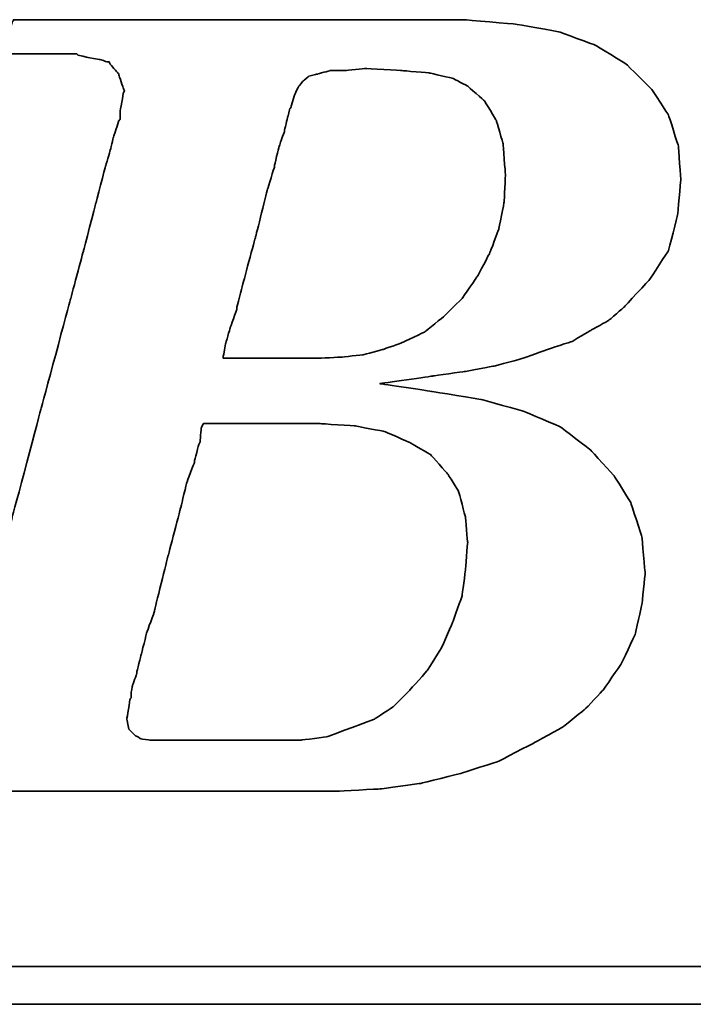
# Model space of a CAD drawing. Header units: millimetres. Extents: x 1805 to 4914, y -1594 to 860.
# Tile 365 of 656: x 4058.9 to 4062.97, y -1564.41 to -1558.45. Entities that reach past the tile are written whole.
import ezdxf

# ---------------------------------------------------------------- set-up
doc = ezdxf.new("R2010")
doc.units = ezdxf.units.MM
doc.layers.add('DIM', color=4, linetype='CONTINUOUS')
doc.layers.add('layer 1', color=7, linetype='CONTINUOUS')

# ---------------------------------------------------------------- blocks, each defined once
blk = doc.blocks.new('TBI MOTION logo(完整正式版)')
at = {"layer": 'layer 1', "color": 22, "lineweight": 35}
for points, knots in [([(-64.65375, -6.86375), (-64.65375, -6.86375), (-64.84375, -7.29625), (-64.84375, -7.29625), (-64.84375, -7.29625), (-64.84375, -7.29625), (-64.86875, -7.34375), (-64.86875, -7.34375), (-64.86875, -7.34375), (-64.86875, -7.34375), (-64.86875, -7.36875), (-64.86875, -7.36875), (-64.86875, -7.36875), (-64.86875, -7.36875), (-65.15375, -7.65375), (-65.15375, -7.65375), (-65.15375, -7.65375), (-65.15375, -7.65375), (-65.17875, -7.65375), (-65.17875, -7.65375), (-65.17875, -7.65375), (-65.17875, -7.65375), (-65.20375, -7.67875), (-65.20375, -7.67875), (-65.20375, -7.67875), (-65.20375, -7.67875), (-65.58875, -7.87125), (-65.58875, -7.87125), (-65.58875, -7.87125), (-65.58875, -7.87125), (-65.63375, -7.87125), (-65.63375, -7.87125), (-65.63375, -7.87125), (-65.63375, -7.87125), (-65.65875, -7.89375), (-65.65875, -7.89375), (-65.65875, -7.89375), (-65.65875, -7.89375), (-66.09375, -7.94375), (-66.09375, -7.94375), (-66.09375, -7.94375), (-66.09375, -7.94375), (-66.11375, -7.94375), (-66.11375, -7.94375), (-66.11375, -7.94375), (-66.11375, -7.94375), (-66.16375, -7.94375), (-66.16375, -7.94375), (-66.16375, -7.94375), (-66.16375, -7.94375), (-66.30875, -7.94375), (-66.30875, -7.94375), (-66.30875, -7.94375), (-66.30875, -7.94375), (-66.69375, -7.94375), (-66.69375, -7.94375), (-66.69375, -7.94375), (-66.69375, -7.94375), (-67.07375, -7.94375), (-67.07375, -7.94375), (-67.07375, -7.94375), (-67.07375, -7.94375), (-67.12375, -7.94375), (-67.12375, -7.94375), (-67.12375, -7.94375), (-67.12375, -7.94375), (-67.12375, -7.96625), (-67.12375, -7.96625), (-67.12375, -7.96625), (-67.12375, -7.96625), (-67.14875, -7.99125), (-67.14875, -7.99125), (-67.14875, -7.99125), (-67.14875, -7.99125), (-67.24375, -8.34875), (-67.24375, -8.34875), (-67.24375, -8.34875), (-67.24375, -8.34875), (-67.31375, -8.68625), (-67.31375, -8.68625), (-67.31375, -8.68625), (-67.31375, -8.68625), (-67.26875, -8.68625), (-67.26875, -8.68625), (-67.26875, -8.68625), (-67.26875, -8.68625), (-67.07375, -8.68625), (-67.07375, -8.68625), (-67.07375, -8.68625), (-67.07375, -8.68625), (-66.54875, -8.68625), (-66.54875, -8.68625), (-66.54875, -8.68625), (-66.54875, -8.68625), (-65.82625, -8.68625), (-65.82625, -8.68625), (-65.82625, -8.68625), (-65.82625, -8.68625), (-65.01375, -8.68625), (-65.01375, -8.68625), (-65.01375, -8.68625), (-65.01375, -8.68625), (-64.05375, -8.68625), (-64.05375, -8.68625), (-64.05375, -8.68625), (-64.05375, -8.68625), (-62.08375, -8.68625), (-62.08375, -8.68625), (-62.08375, -8.68625), (-62.08375, -8.68625), (-60.06875, -8.68625), (-60.06875, -8.68625), (-60.06875, -8.68625), (-60.06875, -8.68625), (-59.10875, -8.68625), (-59.10875, -8.68625), (-59.10875, -8.68625), (-59.10875, -8.68625), (-58.29375, -8.68625), (-58.29375, -8.68625), (-58.29375, -8.68625), (-58.29375, -8.68625), (-57.57375, -8.68625), (-57.57375, -8.68625), (-57.57375, -8.68625), (-57.57375, -8.68625), (-57.04875, -8.68625), (-57.04875, -8.68625), (-57.04875, -8.68625), (-57.04875, -8.68625), (-56.85375, -8.68625), (-56.85375, -8.68625), (-56.85375, -8.68625), (-56.85375, -8.68625), (-56.70875, -8.68625), (-56.70875, -8.68625), (-56.70875, -8.68625), (-56.70875, -8.68625), (-56.61375, -8.68625), (-56.61375, -8.68625), (-56.61375, -8.68625), (-56.61375, -8.68625), (-56.56875, -8.68625), (-56.56875, -8.68625), (-56.56875, -8.68625), (-56.56875, -8.68625), (-55.65375, -8.63875), (-55.65375, -8.63875), (-55.65375, -8.63875), (-55.65375, -8.63875), (-54.76875, -8.51875), (-54.76875, -8.51875), (-54.76875, -8.51875), (-54.76875, -8.51875), (-53.90375, -8.30375), (-53.90375, -8.30375), (-53.90375, -8.30375), (-53.90375, -8.30375), (-53.08875, -8.03875), (-53.08875, -8.03875), (-53.08875, -8.03875), (-53.08875, -8.03875), (-52.34375, -7.65375), (-52.34375, -7.65375), (-52.34375, -7.65375), (-52.34375, -7.65375), (-51.69875, -7.29625), (-51.69875, -7.29625), (-51.69875, -7.29625), (-51.69875, -7.29625), (-51.21875, -6.91125), (-51.21875, -6.91125), (-51.21875, -6.91125), (-51.21875, -6.91125), (-50.83375, -6.50375), (-50.83375, -6.50375), (-50.83375, -6.50375), (-50.83375, -6.50375), (-50.44875, -5.94875), (-50.44875, -5.94875), (-50.44875, -5.94875), (-50.44875, -5.94875), (-50.13875, -5.30375), (-50.13875, -5.30375), (-50.13875, -5.30375), (-50.13875, -5.30375), (-49.99375, -4.65375), (-49.99375, -4.65375), (-49.99375, -4.65375), (-49.99375, -4.65375), (-49.92375, -3.98375), (-49.92375, -3.98375), (-49.92375, -3.98375), (-49.92375, -3.98375), (-49.99375, -3.19374), (-49.99375, -3.19374), (-49.99375, -3.19374), (-49.99375, -3.19374), (-50.23374, -2.44874), (-50.23374, -2.44874), (-50.23374, -2.44874), (-50.23374, -2.44874), (-50.59375, -1.87374), (-50.59375, -1.87374), (-50.59375, -1.87374), (-50.59375, -1.87374), (-51.09875, -1.31874), (-51.09875, -1.31874), (-51.09875, -1.31874), (-51.09875, -1.31874), (-51.74375, -0.81875), (-51.74375, -0.81875), (-51.74375, -0.81875), (-51.74375, -0.81875), (-52.53875, -0.48125), (-52.53875, -0.48125), (-52.53875, -0.48125), (-52.53875, -0.48125), (-53.47375, -0.21875), (-53.47375, -0.21875), (-53.47375, -0.21875), (-53.47375, -0.21875), (-54.52875, -0.04874), (-54.52875, -0.04874), (-54.52875, -0.04874), (-54.52875, -0.04874), (-55.65375, 0.12125), (-55.65375, 0.12125), (-55.65375, 0.12125), (-55.65375, 0.12125), (-54.50375, 0.28624), (-54.50375, 0.28624), (-54.50375, 0.28624), (-54.50375, 0.28624), (-53.83375, 0.38124), (-53.83375, 0.38124), (-53.83375, 0.38124), (-53.83375, 0.38124), (-53.18375, 0.50125), (-53.18375, 0.50125), (-53.18375, 0.50125), (-53.18375, 0.50125), (-52.55875, 0.66874), (-52.55875, 0.66874), (-52.55875, 0.66874), (-52.55875, 0.66874), (-52.03375, 0.86124), (-52.03375, 0.86124), (-52.03375, 0.86124), (-52.03375, 0.86124), (-51.50374, 1.03124), (-51.50374, 1.03124), (-51.50374, 1.03124), (-51.50374, 1.03124), (-51.09875, 1.27125), (-51.09875, 1.27125), (-51.09875, 1.27125), (-51.09875, 1.27125), (-50.71375, 1.48624), (-50.71375, 1.48624), (-50.71375, 1.48624), (-50.71375, 1.48624), (-50.37625, 1.77625), (-50.37625, 1.77625), (-50.37625, 1.77625), (-50.37625, 1.77625), (-49.82375, 2.37625), (-49.82375, 2.37625), (-49.82375, 2.37625), (-49.82375, 2.37625), (-49.41875, 2.99625), (-49.41875, 2.99625), (-49.41875, 2.99625), (-49.41875, 2.99625), (-49.22375, 3.76625), (-49.22375, 3.76625), (-49.22375, 3.76625), (-49.22375, 3.76625), (-49.15375, 4.50874), (-49.15375, 4.50874), (-49.15375, 4.50874), (-49.15375, 4.50874), (-49.20375, 5.25125), (-49.20375, 5.25125), (-49.20375, 5.25125), (-49.20375, 5.25125), (-49.41875, 5.92625), (-49.41875, 5.92625), (-49.41875, 5.92625), (-49.41875, 5.92625), (-49.77875, 6.47625), (-49.77875, 6.47625), (-49.77875, 6.47625), (-49.77875, 6.47625), (-50.33125, 7.02624), (-50.33125, 7.02624), (-50.33125, 7.02624), (-50.33125, 7.02624), (-51.00125, 7.43625), (-51.00125, 7.43625), (-51.00125, 7.43625), (-51.00125, 7.43625), (-51.79375, 7.72625), (-51.79375, 7.72625), (-51.79375, 7.72625), (-51.79375, 7.72625), (-52.72875, 7.89124), (-52.72875, 7.89124), (-52.72875, 7.89124), (-52.72875, 7.89124), (-53.83375, 7.98625), (-53.83375, 7.98625), (-53.83375, 7.98625), (-53.83375, 7.98625), (-53.92875, 7.98625), (-53.92875, 7.98625), (-53.92875, 7.98625), (-53.92875, 7.98625), (-54.26375, 7.98625), (-54.26375, 7.98625), (-54.26375, 7.98625), (-54.26375, 7.98625), (-54.74375, 7.98625), (-54.74375, 7.98625), (-54.74375, 7.98625), (-54.74375, 7.98625), (-55.36875, 7.98625), (-55.36875, 7.98625), (-55.36875, 7.98625), (-55.36875, 7.98625), (-56.13375, 7.98625), (-56.13375, 7.98625), (-56.13375, 7.98625), (-56.13375, 7.98625), (-56.94875, 7.98625), (-56.94875, 7.98625), (-56.94875, 7.98625), (-56.94875, 7.98625), (-58.77625, 7.98625), (-58.77625, 7.98625), (-58.77625, 7.98625), (-58.77625, 7.98625), (-60.59875, 7.98625), (-60.59875, 7.98625), (-60.59875, 7.98625), (-60.59875, 7.98625), (-61.41375, 7.98625), (-61.41375, 7.98625), (-61.41375, 7.98625), (-61.41375, 7.98625), (-62.17875, 7.98625), (-62.17875, 7.98625), (-62.17875, 7.98625), (-62.17875, 7.98625), (-62.80375, 7.98625), (-62.80375, 7.98625), (-62.80375, 7.98625), (-62.80375, 7.98625), (-63.30625, 7.98625), (-63.30625, 7.98625), (-63.30625, 7.98625), (-63.30625, 7.98625), (-63.57375, 7.98625), (-63.57375, 7.98625), (-63.57375, 7.98625), (-63.57375, 7.98625), (-63.57375, 7.96375), (-63.57375, 7.96375), (-63.57375, 7.96375), (-63.57375, 7.96375), (-63.59875, 7.94125), (-63.59875, 7.94125), (-63.59875, 7.94125), (-63.59875, 7.94125), (-63.69375, 7.55625), (-63.69375, 7.55625), (-63.69375, 7.55625), (-63.69375, 7.55625), (-63.76375, 7.24624), (-63.76375, 7.24624), (-63.76375, 7.24624), (-63.76375, 7.24624), (-63.23875, 7.24624), (-63.23875, 7.24624), (-63.23875, 7.24624), (-63.23875, 7.24624), (-62.75875, 7.24624), (-62.75875, 7.24624), (-62.75875, 7.24624), (-62.75875, 7.24624), (-62.61125, 7.24624), (-62.61125, 7.24624), (-62.61125, 7.24624), (-62.61125, 7.24624), (-62.56625, 7.24624), (-62.56625, 7.24624), (-62.56625, 7.24624), (-62.56625, 7.24624), (-62.22875, 7.24624), (-62.22875, 7.24624), (-62.22875, 7.24624), (-62.22875, 7.24624), (-62.20375, 7.24624), (-62.20375, 7.24624), (-62.20375, 7.24624), (-62.20375, 7.24624), (-62.17875, 7.21875), (-62.17875, 7.21875), (-62.17875, 7.21875), (-62.17875, 7.21875), (-61.96375, 7.17125), (-61.96375, 7.17125), (-61.96375, 7.17125), (-61.96375, 7.17125), (-61.72375, 7.12624), (-61.72375, 7.12624), (-61.72375, 7.12624), (-61.72375, 7.12624), (-61.70375, 7.12624), (-61.70375, 7.12624), (-61.70375, 7.12624), (-61.70375, 7.12624), (-61.55875, 7.07624), (-61.55875, 7.07624), (-61.55875, 7.07624), (-61.55875, 7.07624), (-61.50875, 7.07624), (-61.50875, 7.07624), (-61.50875, 7.07624), (-61.50875, 7.07624), (-61.48375, 7.02624), (-61.48375, 7.02624), (-61.48375, 7.02624), (-61.48375, 7.02624), (-61.31875, 6.83375), (-61.31875, 6.83375), (-61.31875, 6.83375), (-61.31875, 6.83375), (-61.29375, 6.81125), (-61.29375, 6.81125), (-61.29375, 6.81125), (-61.29375, 6.81125), (-61.29375, 6.78625), (-61.29375, 6.78625), (-61.29375, 6.78625), (-61.29375, 6.78625), (-61.19875, 6.50124), (-61.19875, 6.50124), (-61.19875, 6.50124), (-61.19875, 6.50124), (-61.17375, 6.45124), (-61.17375, 6.45124), (-61.17375, 6.45124), (-61.17375, 6.45124), (-61.19875, 6.40625), (-61.19875, 6.40625), (-61.19875, 6.40625), (-61.19875, 6.40625), (-61.26875, 5.99624), (-61.26875, 5.99624), (-61.26875, 5.99624), (-61.26875, 5.99624), (-61.26875, 5.85125), (-61.26875, 5.85125), (-61.26875, 5.85125), (-61.26875, 5.85125), (-61.26875, 5.82625), (-61.26875, 5.82625), (-61.26875, 5.82625), (-61.26875, 5.82625), (-61.29375, 5.80625), (-61.29375, 5.80625), (-61.29375, 5.80625), (-61.29375, 5.80625), (-61.34125, 5.66125), (-61.34125, 5.66125), (-61.34125, 5.66125), (-61.34125, 5.66125), (-61.41375, 5.44625), (-61.41375, 5.44625), (-61.41375, 5.44625), (-61.41375, 5.44625), (-61.48375, 5.15625), (-61.48375, 5.15625), (-61.48375, 5.15625), (-61.48375, 5.15625), (-61.58375, 4.82124), (-61.58375, 4.82124), (-61.58375, 4.82124), (-61.58375, 4.82124), (-61.79875, 4.00375), (-61.79875, 4.00375), (-61.79875, 4.00375), (-61.79875, 4.00375), (-62.05875, 2.99625), (-62.05875, 2.99625), (-62.05875, 2.99625), (-62.05875, 2.99625), (-62.34875, 1.91625), (-62.34875, 1.91625), (-62.34875, 1.91625), (-62.34875, 1.91625), (-62.97375, -0.41124), (-62.97375, -0.41124), (-62.97375, -0.41124), (-62.97375, -0.41124), (-63.59875, -2.75875), (-63.59875, -2.75875), (-63.59875, -2.75875), (-63.59875, -2.75875), (-63.88375, -3.86374), (-63.88375, -3.86374), (-63.88375, -3.86374), (-63.88375, -3.86374), (-64.14875, -4.82374), (-64.14875, -4.82374), (-64.14875, -4.82374), (-64.14875, -4.82374), (-64.36375, -5.64125), (-64.36375, -5.64125), (-64.36375, -5.64125), (-64.36375, -5.64125), (-64.43625, -5.97625), (-64.43625, -5.97625), (-64.43625, -5.97625), (-64.43625, -5.97625), (-64.50875, -6.28625), (-64.50875, -6.28625), (-64.50875, -6.28625), (-64.50875, -6.28625), (-64.50875, -6.30875), (-64.50875, -6.30875), (-64.50875, -6.30875), (-64.50875, -6.30875), (-64.57875, -6.50375), (-64.57875, -6.50375), (-64.57875, -6.50375), (-64.57875, -6.50375), (-64.62875, -6.69625), (-64.62875, -6.69625), (-64.62875, -6.69625), (-64.62875, -6.69625), (-64.62875, -6.76875), (-64.62875, -6.76875), (-64.62875, -6.76875), (-64.62875, -6.76875), (-64.62875, -6.81375), (-64.62875, -6.81375), (-64.62875, -6.81375), (-64.62875, -6.81375), (-64.62875, -6.83875), (-64.62875, -6.83875), (-64.62875, -6.83875), (-64.62875, -6.83875), (-64.65375, -6.86375), (-64.65375, -6.86375)], [0, 0, 0, 0, 0.00719424, 0.00719424, 0.00719424, 0.00719425, 0.01438849, 0.01438849, 0.01438849, 0.0143885, 0.02158273, 0.02158273, 0.02158273, 0.02158274, 0.02877698, 0.02877698, 0.02877698, 0.02877699, 0.03597122, 0.03597122, 0.03597122, 0.03597123, 0.04316547, 0.04316547, 0.04316547, 0.04316548, 0.05035971, 0.05035971, 0.05035971, 0.05035972, 0.05755396, 0.05755396, 0.05755396, 0.05755397, 0.0647482, 0.0647482, 0.0647482, 0.06474821, 0.07194245, 0.07194245, 0.07194245, 0.07194246, 0.07913669, 0.07913669, 0.07913669, 0.0791367, 0.08633094, 0.08633094, 0.08633094, 0.08633095, 0.09352518, 0.09352518, 0.09352518, 0.09352519, 0.10071942, 0.10071942, 0.10071942, 0.10071943, 0.10791367, 0.10791367, 0.10791367, 0.10791368, 0.11510791, 0.11510791, 0.11510791, 0.11510792, 0.12230216, 0.12230216, 0.12230216, 0.12230217, 0.1294964, 0.1294964, 0.1294964, 0.12949641, 0.13669065, 0.13669065, 0.13669065, 0.13669066, 0.14388489, 0.14388489, 0.14388489, 0.1438849, 0.15107914, 0.15107914, 0.15107914, 0.15107915, 0.15827338, 0.15827338, 0.15827338, 0.15827339, 0.16546763, 0.16546763, 0.16546763, 0.16546764, 0.17266187, 0.17266187, 0.17266187, 0.17266188, 0.17985612, 0.17985612, 0.17985612, 0.17985613, 0.18705036, 0.18705036, 0.18705036, 0.18705037, 0.1942446, 0.1942446, 0.1942446, 0.19424461, 0.20143885, 0.20143885, 0.20143885, 0.20143886, 0.20863309, 0.20863309, 0.20863309, 0.2086331, 0.21582734, 0.21582734, 0.21582734, 0.21582735, 0.22302158, 0.22302158, 0.22302158, 0.22302159, 0.23021583, 0.23021583, 0.23021583, 0.23021584, 0.23741007, 0.23741007, 0.23741007, 0.23741008, 0.24460432, 0.24460432, 0.24460432, 0.24460433, 0.25179856, 0.25179856, 0.25179856, 0.25179857, 0.25899281, 0.25899281, 0.25899281, 0.25899282, 0.26618705, 0.26618705, 0.26618705, 0.26618706, 0.27338129, 0.27338129, 0.27338129, 0.2733813, 0.28057554, 0.28057554, 0.28057554, 0.28057555, 0.28776978, 0.28776978, 0.28776978, 0.28776979, 0.29496403, 0.29496403, 0.29496403, 0.29496404, 0.30215827, 0.30215827, 0.30215827, 0.30215828, 0.30935252, 0.30935252, 0.30935252, 0.30935253, 0.31654676, 0.31654676, 0.31654676, 0.31654677, 0.32374101, 0.32374101, 0.32374101, 0.32374102, 0.33093525, 0.33093525, 0.33093525, 0.33093526, 0.3381295, 0.3381295, 0.3381295, 0.33812951, 0.34532374, 0.34532374, 0.34532374, 0.34532375, 0.35251799, 0.35251799, 0.35251799, 0.352518, 0.35971223, 0.35971223, 0.35971223, 0.35971224, 0.36690647, 0.36690647, 0.36690647, 0.36690648, 0.37410072, 0.37410072, 0.37410072, 0.37410073, 0.38129496, 0.38129496, 0.38129496, 0.38129497, 0.38848921, 0.38848921, 0.38848921, 0.38848922, 0.39568345, 0.39568345, 0.39568345, 0.39568346, 0.4028777, 0.4028777, 0.4028777, 0.40287771, 0.41007194, 0.41007194, 0.41007194, 0.41007195, 0.41726619, 0.41726619, 0.41726619, 0.4172662, 0.42446043, 0.42446043, 0.42446043, 0.42446044, 0.43165468, 0.43165468, 0.43165468, 0.43165469, 0.43884892, 0.43884892, 0.43884892, 0.43884893, 0.44604317, 0.44604317, 0.44604317, 0.44604318, 0.45323741, 0.45323741, 0.45323741, 0.45323742, 0.46043165, 0.46043165, 0.46043165, 0.46043166, 0.4676259, 0.4676259, 0.4676259, 0.46762591, 0.47482014, 0.47482014, 0.47482014, 0.47482015, 0.48201439, 0.48201439, 0.48201439, 0.4820144, 0.48920863, 0.48920863, 0.48920863, 0.48920864, 0.49640288, 0.49640288, 0.49640288, 0.49640289, 0.50359712, 0.50359712, 0.50359712, 0.50359713, 0.51079137, 0.51079137, 0.51079137, 0.51079138, 0.51798561, 0.51798561, 0.51798561, 0.51798562, 0.52517986, 0.52517986, 0.52517986, 0.52517987, 0.5323741, 0.5323741, 0.5323741, 0.53237411, 0.53956835, 0.53956835, 0.53956835, 0.53956836, 0.54676259, 0.54676259, 0.54676259, 0.5467626, 0.55395683, 0.55395683, 0.55395683, 0.55395684, 0.56115108, 0.56115108, 0.56115108, 0.56115109, 0.56834532, 0.56834532, 0.56834532, 0.56834533, 0.57553957, 0.57553957, 0.57553957, 0.57553958, 0.58273381, 0.58273381, 0.58273381, 0.58273382, 0.58992806, 0.58992806, 0.58992806, 0.58992807, 0.5971223, 0.5971223, 0.5971223, 0.59712231, 0.60431655, 0.60431655, 0.60431655, 0.60431656, 0.61151079, 0.61151079, 0.61151079, 0.6115108, 0.61870504, 0.61870504, 0.61870504, 0.61870505, 0.62589928, 0.62589928, 0.62589928, 0.62589929, 0.63309353, 0.63309353, 0.63309353, 0.63309354, 0.64028777, 0.64028777, 0.64028777, 0.64028778, 0.64748201, 0.64748201, 0.64748201, 0.64748202, 0.65467626, 0.65467626, 0.65467626, 0.65467627, 0.6618705, 0.6618705, 0.6618705, 0.66187051, 0.66906475, 0.66906475, 0.66906475, 0.66906476, 0.67625899, 0.67625899, 0.67625899, 0.676259, 0.68345324, 0.68345324, 0.68345324, 0.68345325, 0.69064748, 0.69064748, 0.69064748, 0.69064749, 0.69784173, 0.69784173, 0.69784173, 0.69784174, 0.70503597, 0.70503597, 0.70503597, 0.70503598, 0.71223022, 0.71223022, 0.71223022, 0.71223023, 0.71942446, 0.71942446, 0.71942446, 0.71942447, 0.72661871, 0.72661871, 0.72661871, 0.72661872, 0.73381295, 0.73381295, 0.73381295, 0.73381296, 0.74100719, 0.74100719, 0.74100719, 0.7410072, 0.74820144, 0.74820144, 0.74820144, 0.74820145, 0.75539568, 0.75539568, 0.75539568, 0.75539569, 0.76258993, 0.76258993, 0.76258993, 0.76258994, 0.76978417, 0.76978417, 0.76978417, 0.76978418, 0.77697842, 0.77697842, 0.77697842, 0.77697843, 0.78417266, 0.78417266, 0.78417266, 0.78417267, 0.79136691, 0.79136691, 0.79136691, 0.79136692, 0.79856115, 0.79856115, 0.79856115, 0.79856116, 0.8057554, 0.8057554, 0.8057554, 0.80575541, 0.81294964, 0.81294964, 0.81294964, 0.81294965, 0.82014388, 0.82014388, 0.82014388, 0.82014389, 0.82733813, 0.82733813, 0.82733813, 0.82733814, 0.83453237, 0.83453237, 0.83453237, 0.83453238, 0.84172662, 0.84172662, 0.84172662, 0.84172663, 0.84892086, 0.84892086, 0.84892086, 0.84892087, 0.85611511, 0.85611511, 0.85611511, 0.85611512, 0.86330935, 0.86330935, 0.86330935, 0.86330936, 0.8705036, 0.8705036, 0.8705036, 0.87050361, 0.87769784, 0.87769784, 0.87769784, 0.87769785, 0.88489209, 0.88489209, 0.88489209, 0.8848921, 0.89208633, 0.89208633, 0.89208633, 0.89208634, 0.89928058, 0.89928058, 0.89928058, 0.89928059, 0.90647482, 0.90647482, 0.90647482, 0.90647483, 0.91366906, 0.91366906, 0.91366906, 0.91366907, 0.92086331, 0.92086331, 0.92086331, 0.92086332, 0.92805755, 0.92805755, 0.92805755, 0.92805756, 0.9352518, 0.9352518, 0.9352518, 0.93525181, 0.94244604, 0.94244604, 0.94244604, 0.94244605, 0.94964029, 0.94964029, 0.94964029, 0.9496403, 0.95683453, 0.95683453, 0.95683453, 0.95683454, 0.96402878, 0.96402878, 0.96402878, 0.96402879, 0.97122302, 0.97122302, 0.97122302, 0.97122303, 0.97841727, 0.97841727, 0.97841727, 0.97841728, 0.98561151, 0.98561151, 0.98561151, 0.98561152, 0.99280576, 0.99280576, 0.99280576, 0.99280577, 1, 1, 1, 1]), ([(-57.50375, 6.35625), (-57.50375, 6.35625), (-57.57375, 6.11625), (-57.57375, 6.11625), (-57.57375, 6.11625), (-57.57375, 6.11625), (-57.57375, 6.09125), (-57.57375, 6.09125), (-57.57375, 6.09125), (-57.57375, 6.09125), (-57.59875, 6.06625), (-57.59875, 6.06625), (-57.59875, 6.06625), (-57.59875, 6.06625), (-57.64875, 5.87625), (-57.64875, 5.87625), (-57.64875, 5.87625), (-57.64875, 5.87625), (-57.71875, 5.58875), (-57.71875, 5.58875), (-57.71875, 5.58875), (-57.71875, 5.58875), (-57.71875, 5.56625), (-57.71875, 5.56625), (-57.71875, 5.56625), (-57.71875, 5.56625), (-57.83875, 5.23125), (-57.83875, 5.23125), (-57.83875, 5.23125), (-57.83875, 5.23125), (-57.93625, 4.82124), (-57.93625, 4.82124), (-57.93625, 4.82124), (-57.93625, 4.82124), (-57.93625, 4.79624), (-57.93625, 4.79624), (-57.93625, 4.79624), (-57.93625, 4.79624), (-58.07875, 4.34125), (-58.07875, 4.34125), (-58.07875, 4.34125), (-58.07875, 4.34125), (-58.34375, 3.28625), (-58.34375, 3.28625), (-58.34375, 3.28625), (-58.34375, 3.28625), (-58.62875, 2.23124), (-58.62875, 2.23124), (-58.62875, 2.23124), (-58.62875, 2.23124), (-58.74875, 1.75125), (-58.74875, 1.75125), (-58.74875, 1.75125), (-58.74875, 1.75125), (-58.74875, 1.72625), (-58.74875, 1.72625), (-58.74875, 1.72625), (-58.74875, 1.72625), (-58.89375, 1.31625), (-58.89375, 1.31625), (-58.89375, 1.31625), (-58.89375, 1.31625), (-58.98875, 0.98124), (-58.98875, 0.98124), (-58.98875, 0.98124), (-58.98875, 0.98124), (-59.03875, 0.71625), (-59.03875, 0.71625), (-59.03875, 0.71625), (-59.03875, 0.71625), (-59.03875, 0.66874), (-59.03875, 0.66874), (-59.03875, 0.66874), (-59.03875, 0.66874), (-58.91875, 0.66874), (-58.91875, 0.66874), (-58.91875, 0.66874), (-58.91875, 0.66874), (-58.53375, 0.66874), (-58.53375, 0.66874), (-58.53375, 0.66874), (-58.53375, 0.66874), (-58.10375, 0.66874), (-58.10375, 0.66874), (-58.10375, 0.66874), (-58.10375, 0.66874), (-57.66875, 0.66874), (-57.66875, 0.66874), (-57.66875, 0.66874), (-57.66875, 0.66874), (-57.33375, 0.66874), (-57.33375, 0.66874), (-57.33375, 0.66874), (-57.33375, 0.66874), (-57.09375, 0.66874), (-57.09375, 0.66874), (-57.09375, 0.66874), (-57.09375, 0.66874), (-56.99875, 0.66874), (-56.99875, 0.66874), (-56.99875, 0.66874), (-56.99875, 0.66874), (-56.49375, 0.69374), (-56.49375, 0.69374), (-56.49375, 0.69374), (-56.49375, 0.69374), (-56.01375, 0.74374), (-56.01375, 0.74374), (-56.01375, 0.74374), (-56.01375, 0.74374), (-55.58375, 0.86124), (-55.58375, 0.86124), (-55.58375, 0.86124), (-55.58375, 0.86124), (-55.17375, 1.00624), (-55.17375, 1.00624), (-55.17375, 1.00624), (-55.17375, 1.00624), (-54.67375, 1.24625), (-54.67375, 1.24625), (-54.67375, 1.24625), (-54.67375, 1.24625), (-54.26375, 1.58124), (-54.26375, 1.58124), (-54.26375, 1.58124), (-54.26375, 1.58124), (-53.87875, 1.96374), (-53.87875, 1.96374), (-53.87875, 1.96374), (-53.87875, 1.96374), (-53.54375, 2.44625), (-53.54375, 2.44625), (-53.54375, 2.44625), (-53.54375, 2.44625), (-53.27875, 2.95125), (-53.27875, 2.95125), (-53.27875, 2.95125), (-53.27875, 2.95125), (-53.08875, 3.45124), (-53.08875, 3.45124), (-53.08875, 3.45124), (-53.08875, 3.45124), (-52.96875, 4.05124), (-52.96875, 4.05124), (-52.96875, 4.05124), (-52.96875, 4.05124), (-52.94375, 4.65125), (-52.94375, 4.65125), (-52.94375, 4.65125), (-52.94375, 4.65125), (-52.99375, 5.30125), (-52.99375, 5.30125), (-52.99375, 5.30125), (-52.99375, 5.30125), (-53.13875, 5.80625), (-53.13875, 5.80625), (-53.13875, 5.80625), (-53.13875, 5.80625), (-53.39875, 6.23625), (-53.39875, 6.23625), (-53.39875, 6.23625), (-53.39875, 6.23625), (-53.75875, 6.54875), (-53.75875, 6.54875), (-53.75875, 6.54875), (-53.75875, 6.54875), (-54.07375, 6.71625), (-54.07375, 6.71625), (-54.07375, 6.71625), (-54.07375, 6.71625), (-54.57375, 6.83375), (-54.57375, 6.83375), (-54.57375, 6.83375), (-54.57375, 6.83375), (-55.17375, 6.88625), (-55.17375, 6.88625), (-55.17375, 6.88625), (-55.17375, 6.88625), (-55.96875, 6.93125), (-55.96875, 6.93125), (-55.96875, 6.93125), (-55.96875, 6.93125), (-56.39875, 6.88625), (-56.39875, 6.88625), (-56.39875, 6.88625), (-56.39875, 6.88625), (-56.42125, 6.88625), (-56.42125, 6.88625), (-56.42125, 6.88625), (-56.42125, 6.88625), (-56.73375, 6.88625), (-56.73375, 6.88625), (-56.73375, 6.88625), (-56.73375, 6.88625), (-56.99875, 6.81125), (-56.99875, 6.81125), (-56.99875, 6.81125), (-56.99875, 6.81125), (-57.02375, 6.81125), (-57.02375, 6.81125), (-57.02375, 6.81125), (-57.02375, 6.81125), (-57.18875, 6.76625), (-57.18875, 6.76625), (-57.18875, 6.76625), (-57.18875, 6.76625), (-57.30875, 6.66625), (-57.30875, 6.66625), (-57.30875, 6.66625), (-57.30875, 6.66625), (-57.40875, 6.54875), (-57.40875, 6.54875), (-57.40875, 6.54875), (-57.40875, 6.54875), (-57.50375, 6.35625), (-57.50375, 6.35625)], [0, 0, 0, 0, 0.01851852, 0.01851852, 0.01851852, 0.01851853, 0.03703704, 0.03703704, 0.03703704, 0.03703705, 0.05555556, 0.05555556, 0.05555556, 0.05555557, 0.07407407, 0.07407407, 0.07407407, 0.07407408, 0.09259259, 0.09259259, 0.09259259, 0.0925926, 0.11111111, 0.11111111, 0.11111111, 0.11111112, 0.12962963, 0.12962963, 0.12962963, 0.12962964, 0.14814815, 0.14814815, 0.14814815, 0.14814816, 0.16666667, 0.16666667, 0.16666667, 0.16666668, 0.18518519, 0.18518519, 0.18518519, 0.1851852, 0.2037037, 0.2037037, 0.2037037, 0.20370371, 0.22222222, 0.22222222, 0.22222222, 0.22222223, 0.24074074, 0.24074074, 0.24074074, 0.24074075, 0.25925926, 0.25925926, 0.25925926, 0.25925927, 0.27777778, 0.27777778, 0.27777778, 0.27777779, 0.2962963, 0.2962963, 0.2962963, 0.29629631, 0.31481481, 0.31481481, 0.31481481, 0.31481482, 0.33333333, 0.33333333, 0.33333333, 0.33333334, 0.35185185, 0.35185185, 0.35185185, 0.35185186, 0.37037037, 0.37037037, 0.37037037, 0.37037038, 0.38888889, 0.38888889, 0.38888889, 0.3888889, 0.40740741, 0.40740741, 0.40740741, 0.40740742, 0.42592593, 0.42592593, 0.42592593, 0.42592594, 0.44444444, 0.44444444, 0.44444444, 0.44444445, 0.46296296, 0.46296296, 0.46296296, 0.46296297, 0.48148148, 0.48148148, 0.48148148, 0.48148149, 0.5, 0.5, 0.5, 0.50000001, 0.51851852, 0.51851852, 0.51851852, 0.51851853, 0.53703704, 0.53703704, 0.53703704, 0.53703705, 0.55555556, 0.55555556, 0.55555556, 0.55555557, 0.57407407, 0.57407407, 0.57407407, 0.57407408, 0.59259259, 0.59259259, 0.59259259, 0.5925926, 0.61111111, 0.61111111, 0.61111111, 0.61111112, 0.62962963, 0.62962963, 0.62962963, 0.62962964, 0.64814815, 0.64814815, 0.64814815, 0.64814816, 0.66666667, 0.66666667, 0.66666667, 0.66666668, 0.68518519, 0.68518519, 0.68518519, 0.6851852, 0.7037037, 0.7037037, 0.7037037, 0.70370371, 0.72222222, 0.72222222, 0.72222222, 0.72222223, 0.74074074, 0.74074074, 0.74074074, 0.74074075, 0.75925926, 0.75925926, 0.75925926, 0.75925927, 0.77777778, 0.77777778, 0.77777778, 0.77777779, 0.7962963, 0.7962963, 0.7962963, 0.79629631, 0.81481481, 0.81481481, 0.81481481, 0.81481482, 0.83333333, 0.83333333, 0.83333333, 0.83333334, 0.85185185, 0.85185185, 0.85185185, 0.85185186, 0.87037037, 0.87037037, 0.87037037, 0.87037038, 0.88888889, 0.88888889, 0.88888889, 0.8888889, 0.90740741, 0.90740741, 0.90740741, 0.90740742, 0.92592593, 0.92592593, 0.92592593, 0.92592594, 0.94444444, 0.94444444, 0.94444444, 0.94444445, 0.96296296, 0.96296296, 0.96296296, 0.96296297, 0.98148148, 0.98148148, 0.98148148, 0.98148149, 1, 1, 1, 1]), ([(-61.03125, -6.57375), (-61.03125, -6.57375), (-61.03125, -6.67125), (-61.03125, -6.67125), (-61.03125, -6.67125), (-61.03125, -6.67125), (-61.05375, -6.69625), (-61.05375, -6.69625), (-61.05375, -6.69625), (-61.05375, -6.69625), (-61.12375, -7.12875), (-61.12375, -7.12875), (-61.12375, -7.12875), (-61.12375, -7.12875), (-61.07875, -7.34375), (-61.07875, -7.34375), (-61.07875, -7.34375), (-61.07875, -7.34375), (-60.93375, -7.48875), (-60.93375, -7.48875), (-60.93375, -7.48875), (-60.93375, -7.48875), (-60.81375, -7.55625), (-60.81375, -7.55625), (-60.81375, -7.55625), (-60.81375, -7.55625), (-60.62375, -7.58375), (-60.62375, -7.58375), (-60.62375, -7.58375), (-60.62375, -7.58375), (-60.30875, -7.58375), (-60.30875, -7.58375), (-60.30875, -7.58375), (-60.30875, -7.58375), (-59.97375, -7.58375), (-59.97375, -7.58375), (-59.97375, -7.58375), (-59.97375, -7.58375), (-59.87875, -7.58375), (-59.87875, -7.58375), (-59.87875, -7.58375), (-59.87875, -7.58375), (-59.63625, -7.58375), (-59.63625, -7.58375), (-59.63625, -7.58375), (-59.63625, -7.58375), (-58.96875, -7.58375), (-58.96875, -7.58375), (-58.96875, -7.58375), (-58.96875, -7.58375), (-58.29375, -7.58375), (-58.29375, -7.58375), (-58.29375, -7.58375), (-58.29375, -7.58375), (-58.05375, -7.58375), (-58.05375, -7.58375), (-58.05375, -7.58375), (-58.05375, -7.58375), (-57.98375, -7.58375), (-57.98375, -7.58375), (-57.98375, -7.58375), (-57.98375, -7.58375), (-57.35875, -7.58375), (-57.35875, -7.58375), (-57.35875, -7.58375), (-57.35875, -7.58375), (-56.78375, -7.50875), (-56.78375, -7.50875), (-56.78375, -7.50875), (-56.78375, -7.50875), (-56.27875, -7.31875), (-56.27875, -7.31875), (-56.27875, -7.31875), (-56.27875, -7.31875), (-55.77375, -7.12875), (-55.77375, -7.12875), (-55.77375, -7.12875), (-55.77375, -7.12875), (-55.36875, -6.86375), (-55.36875, -6.86375), (-55.36875, -6.86375), (-55.36875, -6.86375), (-55.00875, -6.50375), (-55.00875, -6.50375), (-55.00875, -6.50375), (-55.00875, -6.50375), (-54.62375, -6.06875), (-54.62375, -6.06875), (-54.62375, -6.06875), (-54.62375, -6.06875), (-54.31375, -5.56875), (-54.31375, -5.56875), (-54.31375, -5.56875), (-54.31375, -5.56875), (-54.07375, -5.01625), (-54.07375, -5.01625), (-54.07375, -5.01625), (-54.07375, -5.01625), (-53.87875, -4.46374), (-53.87875, -4.46374), (-53.87875, -4.46374), (-53.87875, -4.46374), (-53.80875, -3.91375), (-53.80875, -3.91375), (-53.80875, -3.91375), (-53.80875, -3.91375), (-53.75875, -3.31375), (-53.75875, -3.31375), (-53.75875, -3.31375), (-53.75875, -3.31375), (-53.80875, -2.75875), (-53.80875, -2.75875), (-53.80875, -2.75875), (-53.80875, -2.75875), (-53.95375, -2.20875), (-53.95375, -2.20875), (-53.95375, -2.20875), (-53.95375, -2.20875), (-54.19375, -1.82625), (-54.19375, -1.82625), (-54.19375, -1.82625), (-54.19375, -1.82625), (-54.55375, -1.41875), (-54.55375, -1.41875), (-54.55375, -1.41875), (-54.55375, -1.41875), (-55.00875, -1.15125), (-55.00875, -1.15125), (-55.00875, -1.15125), (-55.00875, -1.15125), (-55.56125, -0.91375), (-55.56125, -0.91375), (-55.56125, -0.91375), (-55.56125, -0.91375), (-56.18125, -0.79375), (-56.18125, -0.79375), (-56.18125, -0.79375), (-56.18125, -0.79375), (-56.94875, -0.74374), (-56.94875, -0.74374), (-56.94875, -0.74374), (-56.94875, -0.74374), (-56.99875, -0.74374), (-56.99875, -0.74374), (-56.99875, -0.74374), (-56.99875, -0.74374), (-57.09375, -0.74374), (-57.09375, -0.74374), (-57.09375, -0.74374), (-57.09375, -0.74374), (-57.38375, -0.74374), (-57.38375, -0.74374), (-57.38375, -0.74374), (-57.38375, -0.74374), (-57.76875, -0.74374), (-57.76875, -0.74374), (-57.76875, -0.74374), (-57.76875, -0.74374), (-58.24625, -0.74374), (-58.24625, -0.74374), (-58.24625, -0.74374), (-58.24625, -0.74374), (-58.72875, -0.74374), (-58.72875, -0.74374), (-58.72875, -0.74374), (-58.72875, -0.74374), (-59.20875, -0.74374), (-59.20875, -0.74374), (-59.20875, -0.74374), (-59.20875, -0.74374), (-59.46875, -0.74374), (-59.46875, -0.74374), (-59.46875, -0.74374), (-59.46875, -0.74374), (-59.51625, -0.83875), (-59.51625, -0.83875), (-59.51625, -0.83875), (-59.51625, -0.83875), (-59.54375, -1.15125), (-59.54375, -1.15125), (-59.54375, -1.15125), (-59.54375, -1.15125), (-59.56375, -1.17874), (-59.56375, -1.17874), (-59.56375, -1.17874), (-59.56375, -1.17874), (-59.66375, -1.55875), (-59.66375, -1.55875), (-59.66375, -1.55875), (-59.66375, -1.55875), (-59.66375, -1.58375), (-59.66375, -1.58375), (-59.66375, -1.58375), (-59.66375, -1.58375), (-59.82875, -2.01874), (-59.82875, -2.01874), (-59.82875, -2.01874), (-59.82875, -2.01874), (-59.94875, -2.52125), (-59.94875, -2.52125), (-59.94875, -2.52125), (-59.94875, -2.52125), (-60.23875, -3.62375), (-60.23875, -3.62375), (-60.23875, -3.62375), (-60.23875, -3.62375), (-60.52375, -4.77624), (-60.52375, -4.77624), (-60.52375, -4.77624), (-60.52375, -4.77624), (-60.52375, -4.79874), (-60.52375, -4.79874), (-60.52375, -4.79874), (-60.52375, -4.79874), (-60.69125, -5.25375), (-60.69125, -5.25375), (-60.69125, -5.25375), (-60.69125, -5.25375), (-60.81375, -5.73625), (-60.81375, -5.73625), (-60.81375, -5.73625), (-60.81375, -5.73625), (-60.90875, -6.11875), (-60.90875, -6.11875), (-60.90875, -6.11875), (-60.90875, -6.11875), (-60.90875, -6.14375), (-60.90875, -6.14375), (-60.90875, -6.14375), (-60.90875, -6.14375), (-61.00375, -6.40875), (-61.00375, -6.40875), (-61.00375, -6.40875), (-61.00375, -6.40875), (-61.03125, -6.57375), (-61.03125, -6.57375)], [0, 0, 0, 0, 0.01694915, 0.01694915, 0.01694915, 0.01694916, 0.03389831, 0.03389831, 0.03389831, 0.03389832, 0.05084746, 0.05084746, 0.05084746, 0.05084747, 0.06779661, 0.06779661, 0.06779661, 0.06779662, 0.08474576, 0.08474576, 0.08474576, 0.08474577, 0.10169492, 0.10169492, 0.10169492, 0.10169493, 0.11864407, 0.11864407, 0.11864407, 0.11864408, 0.13559322, 0.13559322, 0.13559322, 0.13559323, 0.15254237, 0.15254237, 0.15254237, 0.15254238, 0.16949153, 0.16949153, 0.16949153, 0.16949154, 0.18644068, 0.18644068, 0.18644068, 0.18644069, 0.20338983, 0.20338983, 0.20338983, 0.20338984, 0.22033898, 0.22033898, 0.22033898, 0.22033899, 0.23728814, 0.23728814, 0.23728814, 0.23728815, 0.25423729, 0.25423729, 0.25423729, 0.2542373, 0.27118644, 0.27118644, 0.27118644, 0.27118645, 0.28813559, 0.28813559, 0.28813559, 0.2881356, 0.30508475, 0.30508475, 0.30508475, 0.30508476, 0.3220339, 0.3220339, 0.3220339, 0.32203391, 0.33898305, 0.33898305, 0.33898305, 0.33898306, 0.3559322, 0.3559322, 0.3559322, 0.35593221, 0.37288136, 0.37288136, 0.37288136, 0.37288137, 0.38983051, 0.38983051, 0.38983051, 0.38983052, 0.40677966, 0.40677966, 0.40677966, 0.40677967, 0.42372881, 0.42372881, 0.42372881, 0.42372882, 0.44067797, 0.44067797, 0.44067797, 0.44067798, 0.45762712, 0.45762712, 0.45762712, 0.45762713, 0.47457627, 0.47457627, 0.47457627, 0.47457628, 0.49152542, 0.49152542, 0.49152542, 0.49152543, 0.50847458, 0.50847458, 0.50847458, 0.50847459, 0.52542373, 0.52542373, 0.52542373, 0.52542374, 0.54237288, 0.54237288, 0.54237288, 0.54237289, 0.55932203, 0.55932203, 0.55932203, 0.55932204, 0.57627119, 0.57627119, 0.57627119, 0.5762712, 0.59322034, 0.59322034, 0.59322034, 0.59322035, 0.61016949, 0.61016949, 0.61016949, 0.6101695, 0.62711864, 0.62711864, 0.62711864, 0.62711865, 0.6440678, 0.6440678, 0.6440678, 0.64406781, 0.66101695, 0.66101695, 0.66101695, 0.66101696, 0.6779661, 0.6779661, 0.6779661, 0.67796611, 0.69491525, 0.69491525, 0.69491525, 0.69491526, 0.71186441, 0.71186441, 0.71186441, 0.71186442, 0.72881356, 0.72881356, 0.72881356, 0.72881357, 0.74576271, 0.74576271, 0.74576271, 0.74576272, 0.76271186, 0.76271186, 0.76271186, 0.76271187, 0.77966102, 0.77966102, 0.77966102, 0.77966103, 0.79661017, 0.79661017, 0.79661017, 0.79661018, 0.81355932, 0.81355932, 0.81355932, 0.81355933, 0.83050847, 0.83050847, 0.83050847, 0.83050848, 0.84745763, 0.84745763, 0.84745763, 0.84745764, 0.86440678, 0.86440678, 0.86440678, 0.86440679, 0.88135593, 0.88135593, 0.88135593, 0.88135594, 0.89830508, 0.89830508, 0.89830508, 0.89830509, 0.91525424, 0.91525424, 0.91525424, 0.91525425, 0.93220339, 0.93220339, 0.93220339, 0.9322034, 0.94915254, 0.94915254, 0.94915254, 0.94915255, 0.96610169, 0.96610169, 0.96610169, 0.9661017, 0.98305085, 0.98305085, 0.98305085, 0.98305086, 1, 1, 1, 1]), ([(75.90875, -9.47875), (75.90875, -9.47875), (75.90875, -12.28625), (75.90875, -12.28625), (75.90875, -12.28625), (75.90875, -12.28625), (75.90875, -12.47875), (75.90875, -12.47875), (75.90875, -12.47875), (75.90875, -12.47875), (75.71625, -12.47875), (75.71625, -12.47875), (75.71625, -12.47875), (75.71625, -12.47875), (-88.32875, -12.47875), (-88.32875, -12.47875), (-88.32875, -12.47875), (-88.32875, -12.47875), (-88.32875, -13.29375), (-88.32875, -13.29375), (-88.32875, -13.29375), (-88.32875, -13.29375), (82.89125, -13.29375), (82.89125, -13.29375), (82.89125, -13.29375), (82.89125, -13.29375), (75.90875, -9.47875), (75.90875, -9.47875)], [0, 0, 0, 0, 0.14285714, 0.14285714, 0.14285714, 0.14285715, 0.28571429, 0.28571429, 0.28571429, 0.2857143, 0.42857143, 0.42857143, 0.42857143, 0.42857144, 0.57142857, 0.57142857, 0.57142857, 0.57142858, 0.71428571, 0.71428571, 0.71428571, 0.71428572, 0.85714286, 0.85714286, 0.85714286, 0.85714287, 1, 1, 1, 1])]:
    blk.add_open_spline(points, degree=3, knots=knots, dxfattribs=at)

msp = doc.modelspace()

# ---------------------------------------------------------------- block references
at = {"layer": 'DIM', "color": 7, "xscale": 0.2802190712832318, "yscale": 0.2802190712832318, "zscale": 0.2802190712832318}
msp.add_blockref('TBI MOTION logo(完整正式版)', (4076.6729, -1560.6857), dxfattribs=at)

doc.saveas('drawing.dxf')
